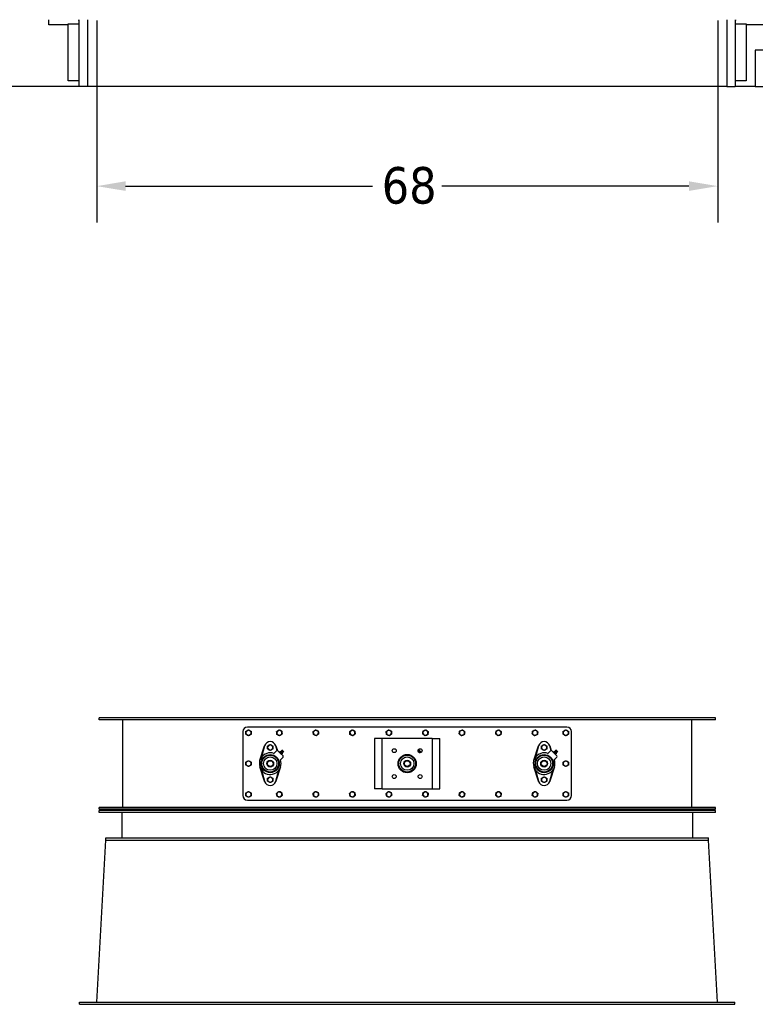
# Model space of a CAD drawing. Header units: inches. Extents: x 24 to 1128, y -69 to 748.
# Tile 584 of 656: x 474 to 555, y 444 to 552. Entities that reach past the tile are written whole.
import ezdxf

# ---------------------------------------------------------------- set-up
doc = ezdxf.new("R2010")
doc.units = ezdxf.units.IN
doc.header["$LTSCALE"] = 32
doc.header["$MEASUREMENT"] = 0
doc.layers.add('Dimension (ANSI)', color=7, linetype='Continuous', lineweight=25)
doc.layers.add('Visible (ANSI)', color=7, linetype='Continuous', lineweight=30)
doc.styles.add('Note Text (ANSI)', font='tahoma.ttf')
doc.dimstyles.new('SB Fraction-16 (ANSI)', dxfattribs={"dimscale": 32, "dimtxt": 0.125, "dimasz": 0.098425, "dimexe": 0.125, "dimexo": 0.0625, "dimgap": 0.031496, "dimtad": 0, "dimtih": 1, "dimtoh": 1, "dimdec": 4, "dimrnd": 1e-08, "dimzin": 0, "dimdsep": 46, "dimlunit": 5, "dimtxsty": 'Note Text (ANSI)', "dimcen": 0.09, "dimdle": 0.393701, "dimclrd": 256, "dimclre": 256, "dimclrt": 256, "dimadec": 0, "dimazin": 3, "dimtfac": 0.96, "dimtofl": 0, "dimtmove": 0, "dimatfit": 3, "dimfxl": 1, "dimfrac": 2, "dimtolj": 1, "dimtzin": 12, "dimlwd": -1, "dimlwe": -1, "dimarcsym": 0})

# ---------------------------------------------------------------- blocks, each defined once
blk = doc.blocks.new('*D20')
at = {"layer": 'Defpoints', "color": 0, "transparency": 16777216}
for p in [(482.66, 553.92), (550.66, 553.92), (550.66, 533.76)]:
    blk.add_point(p, dxfattribs=at)
at = {"layer": 'Dimension (ANSI)', "transparency": 16777216}
for p, q in [((482.66, 551.92), (482.66, 529.76)), ((550.66, 551.92), (550.66, 529.76)), ((485.81, 533.76), (512.86, 533.76)), ((547.51, 533.76), (520.45, 533.76))]:
    blk.add_line(p, q, dxfattribs=at)
for points in [[(485.81, 534.29), (485.81, 533.24), (482.66, 533.76)], [(547.51, 534.29), (547.51, 533.24), (550.66, 533.76)]]:
    blk.add_solid(points, dxfattribs=at)
at = {"layer": 'Dimension (ANSI)', "transparency": 16777216, "insert": (513.87, 535.85), "char_height": 4, "attachment_point": 1, "style": 'Note Text (ANSI)'}
blk.add_mtext('\\A1;68', dxfattribs=at)

msp = doc.modelspace()

# ---------------------------------------------------------------- linework, layer by layer
at = {"layer": 'Visible (ANSI)'}
for p, q in [((477.40563, 551.41853), (477.40563, 551.99853)), ((479.53063, 551.41853), (477.40563, 551.41853)), ((479.53063, 551.54353), (480.73563, 551.54353)), ((479.53063, 545.29353), (479.53063, 551.54353)), ((480.65563, 551.99853), (480.65563, 551.91853)), ((480.65563, 551.91853), (480.73563, 551.91853)), ((480.73563, 544.66853), (480.73563, 551.99853)), ((481.65563, 551.99853), (481.65563, 544.66853)), ((551.65563, 551.99853), (551.65563, 544.66853)), ((552.57563, 551.99853), (552.57563, 544.66853)), ((552.57563, 551.91853), (552.65563, 551.91853)), ((552.57563, 551.54353), (553.78063, 551.54353)), ((552.65563, 551.91853), (552.65563, 551.99853)), ((553.78063, 551.54353), (553.78063, 545.29353)), ((555.90563, 551.41853), (553.78063, 551.41853)), ((558.78063, 548.66853), (554.78063, 548.66853)), ((554.78063, 548.66853), (554.78063, 544.66853)), ((480.73563, 545.29353), (479.53063, 545.29353)), ((553.78063, 545.29353), (552.57563, 545.29353)), ((480.73563, 544.66853), (468.78063, 544.66853)), ((481.65563, 544.66853), (480.73563, 544.66853)), ((551.65563, 544.66853), (481.65563, 544.66853)), ((551.65563, 544.66853), (552.57563, 544.66853)), ((554.78063, 544.66853), (552.57563, 544.66853)), ((554.78063, 544.66853), (558.78063, 544.66853)), ((550.40563, 475.48367), (482.90563, 475.48367)), ((482.90563, 475.29617), (482.90563, 475.48367)), ((550.40563, 475.29617), (482.90563, 475.29617)), ((485.46813, 475.29617), (485.46813, 465.67117)), ((547.84313, 465.67117), (547.84313, 475.29617)), ((550.40563, 475.29617), (550.40563, 475.48367)), ((498.65563, 473.98367), (498.65563, 466.98367)), ((534.15563, 474.48367), (499.15563, 474.48367)), ((534.65563, 466.98367), (534.65563, 473.98367)), ((513.71813, 473.23367), (513.09313, 473.23367)), ((513.09313, 473.23367), (513.09313, 467.73367)), ((513.90563, 473.23367), (513.71813, 473.23367)), ((513.90563, 467.73367), (513.90563, 473.23367)), ((514.28063, 473.23367), (513.90563, 473.23367)), ((519.03063, 473.23367), (514.28063, 473.23367)), ((519.40563, 473.23367), (519.03063, 473.23367)), ((519.40563, 473.23367), (519.59313, 473.23367)), ((519.40563, 473.23367), (519.40563, 467.73367)), ((519.59313, 473.23367), (520.21813, 473.23367)), ((520.21813, 467.73367), (520.21813, 473.23367)), ((500.52653, 470.85148), (501.03541, 472.41363)), ((501.03541, 472.41363), (500.71114, 471.20346)), ((501.03541, 472.41363), (501.04651, 472.44772)), ((502.02454, 471.55969), (502.35322, 471.88836)), ((502.26475, 472.44772), (502.27586, 472.41363)), ((502.40905, 471.91654), (502.27586, 472.41363)), ((502.27586, 472.41363), (502.43774, 471.9167)), ((502.49464, 471.88836), (503.06033, 471.32268)), ((502.67368, 471.72673), (502.73979, 471.79284)), ((502.68005, 471.70296), (502.67368, 471.72673)), ((502.72993, 471.67048), (502.79604, 471.73659)), ((502.76357, 471.78647), (502.73979, 471.79284)), ((502.76357, 471.78647), (502.77662, 471.77342)), ((502.77662, 471.77342), (502.861, 471.68904)), ((502.84244, 471.55797), (502.90855, 471.62408)), ((502.85887, 471.83445), (503.00641, 471.6869)), ((502.861, 471.68904), (502.94538, 471.60466)), ((502.87492, 471.50809), (502.8987, 471.50171)), ((502.8987, 471.50171), (502.96481, 471.56783)), ((502.98317, 471.93964), (502.9128, 471.91868)), ((502.9128, 471.91868), (503.09064, 471.74084)), ((502.94538, 471.60466), (502.95844, 471.5916)), ((502.95844, 471.5916), (502.96481, 471.56783)), ((502.99099, 471.93766), (503.10962, 471.81902)), ((503.1116, 471.81121), (503.09064, 471.74084)), ((517.86903, 471.82429), (517.99625, 471.69706)), ((517.98317, 471.93964), (517.9128, 471.91868)), ((517.9128, 471.91868), (518.09064, 471.74084)), ((517.99099, 471.93766), (518.10962, 471.81902)), ((518.1116, 471.81121), (518.09064, 471.74084)), ((530.52653, 470.85148), (531.03541, 472.41363)), ((531.03541, 472.41363), (530.71114, 471.20346)), ((531.03541, 472.41363), (531.04651, 472.44772)), ((532.02454, 471.55969), (532.35322, 471.88836)), ((532.26475, 472.44772), (532.27586, 472.41363)), ((532.40905, 471.91654), (532.27586, 472.41363)), ((532.27586, 472.41363), (532.43774, 471.9167)), ((532.49464, 471.88836), (533.06033, 471.32268)), ((532.67368, 471.72673), (532.73979, 471.79284)), ((532.68005, 471.70296), (532.67368, 471.72673)), ((532.72993, 471.67048), (532.79604, 471.73659)), ((532.76357, 471.78647), (532.73979, 471.79284)), ((532.76357, 471.78647), (532.77662, 471.77342)), ((532.77662, 471.77342), (532.861, 471.68904)), ((532.84244, 471.55797), (532.90855, 471.62408)), ((532.85887, 471.83445), (533.00641, 471.6869)), ((532.861, 471.68904), (532.94538, 471.60466)), ((532.87492, 471.50809), (532.8987, 471.50171)), ((532.8987, 471.50171), (532.96481, 471.56783)), ((532.98317, 471.93964), (532.9128, 471.91868)), ((532.9128, 471.91868), (533.09064, 471.74084)), ((532.94538, 471.60466), (532.95844, 471.5916)), ((532.95844, 471.5916), (532.96481, 471.56783)), ((532.99099, 471.93766), (533.10962, 471.81902)), ((533.1116, 471.81121), (533.09064, 471.74084)), ((503.06033, 471.18126), (502.73165, 470.85258)), ((502.77142, 470.89235), (502.78474, 470.85148)), ((533.06033, 471.18126), (532.73165, 470.85258)), ((532.77142, 470.89235), (532.78474, 470.85148)), ((501.03541, 468.55371), (500.52653, 470.11586)), ((500.71114, 469.76388), (501.03541, 468.55371)), ((502.78474, 470.11586), (502.27586, 468.55371)), ((502.27586, 468.55371), (502.60012, 469.76388)), ((531.03541, 468.55371), (530.52653, 470.11586)), ((530.71114, 469.76388), (531.03541, 468.55371)), ((532.78474, 470.11586), (532.27586, 468.55371)), ((532.27586, 468.55371), (532.60012, 469.76388)), ((501.04651, 468.51962), (501.03541, 468.55371)), ((502.27586, 468.55371), (502.26475, 468.51962)), ((531.04651, 468.51962), (531.03541, 468.55371)), ((532.27586, 468.55371), (532.26475, 468.51962)), ((513.71813, 467.73367), (513.09313, 467.73367)), ((513.90563, 467.73367), (513.71813, 467.73367)), ((513.90563, 467.73367), (514.28063, 467.73367)), ((514.28063, 467.73367), (519.03063, 467.73367)), ((519.03063, 467.73367), (519.40563, 467.73367)), ((519.40563, 467.73367), (519.59313, 467.73367)), ((519.59313, 467.73367), (520.21813, 467.73367)), ((499.15563, 466.48367), (534.15563, 466.48367)), ((550.40563, 465.67117), (482.90563, 465.67117)), ((482.90563, 465.48367), (482.90563, 465.67117)), ((550.40563, 465.48367), (482.90563, 465.48367)), ((550.40563, 465.35867), (482.90563, 465.35867)), ((482.90563, 465.10867), (482.90563, 465.35867)), ((550.40563, 465.10867), (482.90563, 465.10867)), ((485.40563, 465.10867), (485.40563, 462.35867)), ((547.90563, 465.10867), (547.90563, 462.35867)), ((550.40563, 465.48367), (550.40563, 465.67117)), ((550.40563, 465.10867), (550.40563, 465.35867)), ((482.66952, 444.35867), (483.65563, 462.10867)), ((483.65563, 462.10867), (483.65563, 462.35867)), ((483.65563, 462.35867), (549.65563, 462.35867)), ((483.65563, 462.10867), (549.65563, 462.10867)), ((549.65563, 462.10867), (549.65563, 462.35867)), ((550.64174, 444.35867), (549.65563, 462.10867)), ((480.75563, 444.10867), (480.75563, 444.35867)), ((480.75563, 444.35867), (552.55563, 444.35867)), ((480.75563, 444.10867), (552.55563, 444.10867)), ((552.55563, 444.10867), (552.55563, 444.35867))]:
    msp.add_line(p, q, dxfattribs=at)
for centre, radius in [((501.65563, 470.48367), 0.99675), ((515.23763, 471.90167), 0.21875), ((516.65563, 470.48367), 1), ((516.65563, 470.48367), 0.99675), ((518.07363, 471.90167), 0.21875), ((531.65563, 470.48367), 0.99675), ((501.65563, 470.48367), 0.92175), ((501.65563, 470.48367), 0.73425), ((501.65563, 470.48367), 0.375), ((501.65563, 470.48367), 0.3125), ((516.65563, 470.48367), 0.92175), ((516.65563, 470.48367), 0.73425), ((516.65563, 470.48367), 0.375), ((516.65563, 470.48367), 0.3125), ((531.65563, 470.48367), 0.92175), ((531.65563, 470.48367), 0.73425), ((531.65563, 470.48367), 0.375), ((531.65563, 470.48367), 0.3125), ((515.23763, 469.06567), 0.21875), ((518.07363, 469.06567), 0.21875)]:
    msp.add_circle(centre, radius, dxfattribs=at)
for centre, radius, start, end in [((499.15563, 473.98367), 0.5, 90, 180), ((499.28063, 473.85867), 0.281, 120, 180), ((499.28063, 473.85867), 0.281, 180, 240), ((499.28063, 473.85867), 0.281, 60, 120), ((499.28063, 473.85867), 0.281, 0, 60), ((499.28063, 473.85867), 0.281, 300, 0), ((502.65563, 473.85867), 0.281, 126.2923397, 186.2923397), ((502.65563, 473.85867), 0.281, 186.2923397, 246.2923397), ((502.65563, 473.85867), 0.281, 66.2923397, 126.2923397), ((502.65563, 473.85867), 0.281, 6.2923397, 66.2923397), ((502.65563, 473.85867), 0.281, 306.2923397, 6.2923397), ((506.65563, 473.85867), 0.281, 126.2923397, 186.2923397), ((506.65563, 473.85867), 0.281, 186.2923397, 246.2923397), ((506.65563, 473.85867), 0.281, 66.2923397, 126.2923397), ((506.65563, 473.85867), 0.281, 6.2923397, 66.2923397), ((506.65563, 473.85867), 0.281, 306.2923397, 6.2923397), ((510.65563, 473.85867), 0.281, 126.2923397, 186.2923397), ((510.65563, 473.85867), 0.281, 186.2923397, 246.2923397), ((510.65563, 473.85867), 0.281, 66.2923397, 126.2923397), ((510.65563, 473.85867), 0.281, 6.2923397, 66.2923397), ((510.65563, 473.85867), 0.281, 306.2923397, 6.2923397), ((514.65563, 473.85867), 0.281, 126.2923397, 186.2923397), ((514.65563, 473.85867), 0.281, 186.2923397, 246.2923397), ((514.65563, 473.85867), 0.281, 66.2923397, 126.2923397), ((514.65563, 473.85867), 0.281, 6.2923397, 66.2923397), ((514.65563, 473.85867), 0.281, 306.2923397, 6.2923397), ((518.65563, 473.85867), 0.281, 170.8358207, 230.8358207), ((518.65563, 473.85867), 0.281, 110.8358207, 170.8358207), ((518.65563, 473.85867), 0.281, 230.8358207, 290.8358207), ((518.65563, 473.85867), 0.281, 50.8358207, 110.8358207), ((518.65563, 473.85867), 0.281, 290.8358207, 350.8358207), ((518.65563, 473.85867), 0.281, 350.8358207, 50.8358207), ((522.65563, 473.85867), 0.281, 170.8358207, 230.8358207), ((522.65563, 473.85867), 0.281, 110.8358207, 170.8358207), ((522.65563, 473.85867), 0.281, 230.8358207, 290.8358207), ((522.65563, 473.85867), 0.281, 50.8358207, 110.8358207), ((522.65563, 473.85867), 0.281, 290.8358207, 350.8358207), ((522.65563, 473.85867), 0.281, 350.8358207, 50.8358207), ((526.65563, 473.85867), 0.281, 170.8358207, 230.8358207), ((526.65563, 473.85867), 0.281, 110.8358207, 170.8358207), ((526.65563, 473.85867), 0.281, 230.8358207, 290.8358207), ((526.65563, 473.85867), 0.281, 50.8358207, 110.8358207), ((526.65563, 473.85867), 0.281, 290.8358207, 350.8358207), ((526.65563, 473.85867), 0.281, 350.8358207, 50.8358207), ((530.65563, 473.85867), 0.281, 170.8358207, 230.8358207), ((530.65563, 473.85867), 0.281, 110.8358207, 170.8358207), ((530.65563, 473.85867), 0.281, 230.8358207, 290.8358207), ((530.65563, 473.85867), 0.281, 50.8358207, 110.8358207), ((530.65563, 473.85867), 0.281, 290.8358207, 350.8358207), ((530.65563, 473.85867), 0.281, 350.8358207, 50.8358207), ((534.03063, 473.85867), 0.281, 120, 180), ((534.03063, 473.85867), 0.281, 180, 240), ((534.03063, 473.85867), 0.281, 60, 120), ((534.15563, 473.98367), 0.5, 0, 90), ((534.03063, 473.85867), 0.281, 0, 60), ((534.03063, 473.85867), 0.281, 300, 0), ((499.28063, 473.85867), 0.281, 240, 300), ((501.65563, 472.24929), 0.64063, 18.0432318, 161.9567682), ((502.65563, 473.85867), 0.281, 246.2923397, 306.2923397), ((506.65563, 473.85867), 0.281, 246.2923397, 306.2923397), ((510.65563, 473.85867), 0.281, 246.2923397, 306.2923397), ((514.65563, 473.85867), 0.281, 246.2923397, 306.2923397), ((531.65563, 472.24929), 0.64063, 18.0432318, 161.9567682), ((534.03063, 473.85867), 0.281, 240, 300), ((501.65563, 470.48367), 1.1875, 69.9010624, 20.0989376), ((501.65563, 472.24929), 0.28125, 120, 180), ((501.65563, 472.24929), 0.28125, 180, 240), ((501.65563, 472.24929), 0.28125, 60, 120), ((501.65563, 472.24929), 0.28125, 240, 300), ((501.65563, 472.24929), 0.28125, 0, 60), ((501.65563, 472.24929), 0.28125, 300, 0), ((502.42393, 471.81765), 0.1, 45, 135), ((502.70774, 472.016), 0.23622, 283.6687015, 309.7729981), ((502.98502, 471.81305), 0.12795, 124.3612907, 170.3745904), ((503.18797, 471.53578), 0.23622, 140.2270019, 166.3312985), ((502.98542, 471.93209), 0.00787, 45, 106.5871761), ((502.98502, 471.81305), 0.12795, 279.6254096, 325.6387093), ((503.10406, 471.81346), 0.00787, 343.4128239, 45), ((517.98502, 471.81305), 0.12795, 124.3612907, 164.4634537), ((517.98542, 471.93209), 0.00787, 45, 106.5871761), ((517.98502, 471.81305), 0.12795, 285.5365463, 325.6387093), ((518.10406, 471.81346), 0.00787, 343.4128239, 45), ((531.65563, 470.48367), 1.1875, 69.9010624, 20.0989376), ((531.65563, 472.24929), 0.28125, 120, 180), ((531.65563, 472.24929), 0.28125, 180, 240), ((531.65563, 472.24929), 0.28125, 60, 120), ((531.65563, 472.24929), 0.28125, 240, 300), ((531.65563, 472.24929), 0.28125, 0, 60), ((531.65563, 472.24929), 0.28125, 300, 0), ((532.42393, 471.81765), 0.1, 45, 135), ((532.70774, 472.016), 0.23622, 283.6687015, 309.7729981), ((532.98502, 471.81305), 0.12795, 124.3612907, 170.3745904), ((533.18797, 471.53578), 0.23622, 140.2270019, 166.3312985), ((532.98542, 471.93209), 0.00787, 45, 106.5871761), ((532.98502, 471.81305), 0.12795, 279.6254096, 325.6387093), ((533.10406, 471.81346), 0.00787, 343.4128239, 45), ((499.28063, 470.48367), 0.281, 120, 180), ((499.28063, 470.48367), 0.281, 180, 240), ((499.28063, 470.48367), 0.281, 60, 120), ((499.28063, 470.48367), 0.281, 0, 60), ((499.28063, 470.48367), 0.281, 300, 0), ((502.98962, 471.25197), 0.1, 315, 45), ((532.98962, 471.25197), 0.1, 315, 45), ((534.03063, 470.48367), 0.281, 120, 180), ((534.03063, 470.48367), 0.281, 180, 240), ((534.03063, 470.48367), 0.281, 60, 120), ((534.03063, 470.48367), 0.281, 0, 60), ((534.03063, 470.48367), 0.281, 300, 0), ((499.28063, 470.48367), 0.281, 240, 300), ((534.03063, 470.48367), 0.281, 240, 300), ((501.65563, 468.71804), 0.64063, 198.0432318, 341.9567682), ((501.65563, 468.71804), 0.28125, 120, 180), ((501.65563, 468.71804), 0.28125, 180, 240), ((501.65563, 468.71804), 0.28125, 60, 120), ((501.65563, 468.71804), 0.28125, 240, 300), ((501.65563, 468.71804), 0.28125, 0, 60), ((501.65563, 468.71804), 0.28125, 300, 0), ((531.65563, 468.71804), 0.64063, 198.0432318, 341.9567682), ((531.65563, 468.71804), 0.28125, 120, 180), ((531.65563, 468.71804), 0.28125, 180, 240), ((531.65563, 468.71804), 0.28125, 60, 120), ((531.65563, 468.71804), 0.28125, 240, 300), ((531.65563, 468.71804), 0.28125, 0, 60), ((531.65563, 468.71804), 0.28125, 300, 0), ((499.28063, 467.10867), 0.281, 120, 180), ((499.28063, 467.10867), 0.281, 60, 120), ((499.28063, 467.10867), 0.281, 0, 60), ((502.65563, 467.10867), 0.281, 133.3571703, 193.3571703), ((502.65563, 467.10867), 0.281, 73.3571703, 133.3571703), ((502.65563, 467.10867), 0.281, 13.3571703, 73.3571703), ((502.65563, 467.10867), 0.281, 313.3571703, 13.3571703), ((506.65563, 467.10867), 0.281, 133.3571703, 193.3571703), ((506.65563, 467.10867), 0.281, 73.3571703, 133.3571703), ((506.65563, 467.10867), 0.281, 13.3571703, 73.3571703), ((506.65563, 467.10867), 0.281, 313.3571703, 13.3571703), ((510.65563, 467.10867), 0.281, 133.3571703, 193.3571703), ((510.65563, 467.10867), 0.281, 73.3571703, 133.3571703), ((510.65563, 467.10867), 0.281, 13.3571703, 73.3571703), ((510.65563, 467.10867), 0.281, 313.3571703, 13.3571703), ((514.65563, 467.10867), 0.281, 133.3571703, 193.3571703), ((514.65563, 467.10867), 0.281, 73.3571703, 133.3571703), ((514.65563, 467.10867), 0.281, 13.3571703, 73.3571703), ((514.65563, 467.10867), 0.281, 313.3571703, 13.3571703), ((518.65563, 467.10867), 0.281, 168.4406544, 228.4406544), ((518.65563, 467.10867), 0.281, 108.4406544, 168.4406544), ((518.65563, 467.10867), 0.281, 48.4406544, 108.4406544), ((518.65563, 467.10867), 0.281, 348.4406544, 48.4406544), ((522.65563, 467.10867), 0.281, 168.4406544, 228.4406544), ((522.65563, 467.10867), 0.281, 108.4406544, 168.4406544), ((522.65563, 467.10867), 0.281, 48.4406544, 108.4406544), ((522.65563, 467.10867), 0.281, 348.4406544, 48.4406544), ((526.65563, 467.10867), 0.281, 168.4406544, 228.4406544), ((526.65563, 467.10867), 0.281, 108.4406544, 168.4406544), ((526.65563, 467.10867), 0.281, 48.4406544, 108.4406544), ((526.65563, 467.10867), 0.281, 348.4406544, 48.4406544), ((530.65563, 467.10867), 0.281, 168.4406544, 228.4406544), ((530.65563, 467.10867), 0.281, 108.4406544, 168.4406544), ((530.65563, 467.10867), 0.281, 48.4406544, 108.4406544), ((530.65563, 467.10867), 0.281, 348.4406544, 48.4406544), ((534.03063, 467.10867), 0.281, 120, 180), ((534.03063, 467.10867), 0.281, 60, 120), ((534.03063, 467.10867), 0.281, 0, 60), ((499.15563, 466.98367), 0.5, 180, 270), ((499.28063, 467.10867), 0.281, 180, 240), ((499.28063, 467.10867), 0.281, 240, 300), ((499.28063, 467.10867), 0.281, 300, 0), ((502.65563, 467.10867), 0.281, 193.3571703, 253.3571703), ((502.65563, 467.10867), 0.281, 253.3571703, 313.3571703), ((506.65563, 467.10867), 0.281, 193.3571703, 253.3571703), ((506.65563, 467.10867), 0.281, 253.3571703, 313.3571703), ((510.65563, 467.10867), 0.281, 193.3571703, 253.3571703), ((510.65563, 467.10867), 0.281, 253.3571703, 313.3571703), ((514.65563, 467.10867), 0.281, 193.3571703, 253.3571703), ((514.65563, 467.10867), 0.281, 253.3571703, 313.3571703), ((518.65563, 467.10867), 0.281, 228.4406544, 288.4406544), ((518.65563, 467.10867), 0.281, 288.4406544, 348.4406544), ((522.65563, 467.10867), 0.281, 228.4406544, 288.4406544), ((522.65563, 467.10867), 0.281, 288.4406544, 348.4406544), ((526.65563, 467.10867), 0.281, 228.4406544, 288.4406544), ((526.65563, 467.10867), 0.281, 288.4406544, 348.4406544), ((530.65563, 467.10867), 0.281, 228.4406544, 288.4406544), ((530.65563, 467.10867), 0.281, 288.4406544, 348.4406544), ((534.03063, 467.10867), 0.281, 180, 240), ((534.03063, 467.10867), 0.281, 240, 300), ((534.15563, 466.98367), 0.5, 270, 0), ((534.03063, 467.10867), 0.281, 300, 0)]:
    msp.add_arc(centre, radius, start, end, dxfattribs=at)
for points in [[(498.99963, 474.0209), (499.07493, 474.06438), (499.14013, 474.10202)], [(498.99963, 473.85867), (498.99963, 473.93396), (498.99963, 474.0209)], [(498.99963, 473.69643), (498.99963, 473.78338), (498.99963, 473.85867)], [(499.14013, 473.61532), (499.07493, 473.65296), (498.99963, 473.69643)], [(499.14013, 474.10202), (499.20534, 474.13967), (499.28063, 474.18314)], [(499.28063, 474.18314), (499.35593, 474.13967), (499.42113, 474.10202)], [(499.42113, 474.10202), (499.48634, 474.06438), (499.56163, 474.0209)], [(499.56163, 473.69643), (499.48634, 473.65296), (499.42113, 473.61532)], [(499.56163, 474.0209), (499.56163, 473.93396), (499.56163, 473.85867)], [(499.56163, 473.85867), (499.56163, 473.78338), (499.56163, 473.69643)], [(502.35854, 473.98913), (502.42862, 474.04059), (502.48931, 474.08516)], [(502.37633, 473.82787), (502.36807, 473.90271), (502.35854, 473.98913)], [(502.39411, 473.66661), (502.38458, 473.75303), (502.37633, 473.82787)], [(502.54265, 473.60138), (502.47371, 473.63166), (502.39411, 473.66661)], [(502.48931, 474.08516), (502.54999, 474.12972), (502.62007, 474.18119)], [(502.62007, 474.18119), (502.69967, 474.14623), (502.76861, 474.11596)], [(502.76861, 474.11596), (502.83755, 474.08568), (502.91716, 474.05073)], [(502.95272, 473.72821), (502.88265, 473.67675), (502.82196, 473.63218)], [(502.91716, 474.05073), (502.92669, 473.96431), (502.93494, 473.88947)], [(502.93494, 473.88947), (502.94319, 473.81463), (502.95272, 473.72821)], [(506.35854, 473.98913), (506.42862, 474.04059), (506.48931, 474.08516)], [(506.37633, 473.82787), (506.36807, 473.90271), (506.35854, 473.98913)], [(506.39411, 473.66661), (506.38458, 473.75303), (506.37633, 473.82787)], [(506.54265, 473.60138), (506.47371, 473.63166), (506.39411, 473.66661)], [(506.48931, 474.08516), (506.54999, 474.12972), (506.62007, 474.18119)], [(506.62007, 474.18119), (506.69967, 474.14623), (506.76861, 474.11596)], [(506.76861, 474.11596), (506.83755, 474.08568), (506.91716, 474.05073)], [(506.95272, 473.72821), (506.88265, 473.67675), (506.82196, 473.63218)], [(506.91716, 474.05073), (506.92669, 473.96431), (506.93494, 473.88947)], [(506.93494, 473.88947), (506.94319, 473.81463), (506.95272, 473.72821)], [(510.35854, 473.98913), (510.42862, 474.04059), (510.48931, 474.08516)], [(510.37633, 473.82787), (510.36807, 473.90271), (510.35854, 473.98913)], [(510.39411, 473.66661), (510.38458, 473.75303), (510.37633, 473.82787)], [(510.54265, 473.60138), (510.47371, 473.63166), (510.39411, 473.66661)], [(510.48931, 474.08516), (510.54999, 474.12972), (510.62007, 474.18119)], [(510.62007, 474.18119), (510.69967, 474.14623), (510.76861, 474.11596)], [(510.76861, 474.11596), (510.83755, 474.08568), (510.91716, 474.05073)], [(510.95272, 473.72821), (510.88265, 473.67675), (510.82196, 473.63218)], [(510.91716, 474.05073), (510.92669, 473.96431), (510.93494, 473.88947)], [(510.93494, 473.88947), (510.94319, 473.81463), (510.95272, 473.72821)], [(514.35854, 473.98913), (514.42862, 474.04059), (514.48931, 474.08516)], [(514.37633, 473.82787), (514.36807, 473.90271), (514.35854, 473.98913)], [(514.39411, 473.66661), (514.38458, 473.75303), (514.37633, 473.82787)], [(514.54265, 473.60138), (514.47371, 473.63166), (514.39411, 473.66661)], [(514.48931, 474.08516), (514.54999, 474.12972), (514.62007, 474.18119)], [(514.62007, 474.18119), (514.69967, 474.14623), (514.76861, 474.11596)], [(514.76861, 474.11596), (514.83755, 474.08568), (514.91716, 474.05073)], [(514.95272, 473.72821), (514.88265, 473.67675), (514.82196, 473.63218)], [(514.91716, 474.05073), (514.92669, 473.96431), (514.93494, 473.88947)], [(514.93494, 473.88947), (514.94319, 473.81463), (514.95272, 473.72821)], [(518.35238, 473.74326), (518.36623, 473.82909), (518.37822, 473.90342)], [(518.47817, 473.6408), (518.41979, 473.68835), (518.35238, 473.74326)], [(518.37822, 473.90342), (518.39021, 473.97776), (518.40406, 474.06359)], [(518.40406, 474.06359), (518.48531, 474.09451), (518.55568, 474.12129)], [(518.60396, 473.53834), (518.53655, 473.59325), (518.47817, 473.6408)], [(518.55568, 474.12129), (518.62605, 474.14807), (518.70731, 474.179)], [(518.70731, 474.179), (518.77472, 474.12409), (518.8331, 474.07654)], [(518.90721, 473.65375), (518.82595, 473.62283), (518.75558, 473.59605)], [(518.8331, 474.07654), (518.89148, 474.02899), (518.95888, 473.97408)], [(518.93305, 473.81392), (518.92105, 473.73958), (518.90721, 473.65375)], [(518.95888, 473.97408), (518.94504, 473.88825), (518.93305, 473.81392)], [(522.35238, 473.74326), (522.36623, 473.82909), (522.37822, 473.90342)], [(522.47817, 473.6408), (522.41979, 473.68835), (522.35238, 473.74326)], [(522.37822, 473.90342), (522.39021, 473.97776), (522.40406, 474.06359)], [(522.40406, 474.06359), (522.48531, 474.09451), (522.55568, 474.12129)], [(522.60396, 473.53834), (522.53655, 473.59325), (522.47817, 473.6408)], [(522.55568, 474.12129), (522.62605, 474.14807), (522.70731, 474.179)], [(522.70731, 474.179), (522.77472, 474.12409), (522.8331, 474.07654)], [(522.90721, 473.65375), (522.82595, 473.62283), (522.75558, 473.59605)], [(522.8331, 474.07654), (522.89148, 474.02899), (522.95888, 473.97408)], [(522.93305, 473.81392), (522.92105, 473.73958), (522.90721, 473.65375)], [(522.95888, 473.97408), (522.94504, 473.88825), (522.93305, 473.81392)], [(526.35238, 473.74326), (526.36623, 473.82909), (526.37822, 473.90342)], [(526.47817, 473.6408), (526.41979, 473.68835), (526.35238, 473.74326)], [(526.37822, 473.90342), (526.39021, 473.97776), (526.40406, 474.06359)], [(526.40406, 474.06359), (526.48531, 474.09451), (526.55568, 474.12129)], [(526.60396, 473.53834), (526.53655, 473.59325), (526.47817, 473.6408)], [(526.55568, 474.12129), (526.62605, 474.14807), (526.70731, 474.179)], [(526.70731, 474.179), (526.77472, 474.12409), (526.8331, 474.07654)], [(526.90721, 473.65375), (526.82595, 473.62283), (526.75558, 473.59605)], [(526.8331, 474.07654), (526.89148, 474.02899), (526.95888, 473.97408)], [(526.93305, 473.81392), (526.92105, 473.73958), (526.90721, 473.65375)], [(526.95888, 473.97408), (526.94504, 473.88825), (526.93305, 473.81392)], [(530.35238, 473.74326), (530.36623, 473.82909), (530.37822, 473.90342)], [(530.47817, 473.6408), (530.41979, 473.68835), (530.35238, 473.74326)], [(530.37822, 473.90342), (530.39021, 473.97776), (530.40406, 474.06359)], [(530.40406, 474.06359), (530.48531, 474.09451), (530.55568, 474.12129)], [(530.60396, 473.53834), (530.53655, 473.59325), (530.47817, 473.6408)], [(530.55568, 474.12129), (530.62605, 474.14807), (530.70731, 474.179)], [(530.70731, 474.179), (530.77472, 474.12409), (530.8331, 474.07654)], [(530.90721, 473.65375), (530.82595, 473.62283), (530.75558, 473.59605)], [(530.8331, 474.07654), (530.89148, 474.02899), (530.95888, 473.97408)], [(530.93305, 473.81392), (530.92105, 473.73958), (530.90721, 473.65375)], [(530.95888, 473.97408), (530.94504, 473.88825), (530.93305, 473.81392)], [(533.74963, 474.0209), (533.82493, 474.06438), (533.89013, 474.10202)], [(533.74963, 473.85867), (533.74963, 473.93396), (533.74963, 474.0209)], [(533.74963, 473.69643), (533.74963, 473.78338), (533.74963, 473.85867)], [(533.89013, 473.61532), (533.82493, 473.65296), (533.74963, 473.69643)], [(533.89013, 474.10202), (533.95534, 474.13967), (534.03063, 474.18314)], [(534.03063, 474.18314), (534.10593, 474.13967), (534.17113, 474.10202)], [(534.17113, 474.10202), (534.23634, 474.06438), (534.31163, 474.0209)], [(534.31163, 473.69643), (534.23634, 473.65296), (534.17113, 473.61532)], [(534.31163, 474.0209), (534.31163, 473.93396), (534.31163, 473.85867)], [(534.31163, 473.85867), (534.31163, 473.78338), (534.31163, 473.69643)], [(499.28063, 473.5342), (499.20534, 473.57767), (499.14013, 473.61532)], [(499.42113, 473.61532), (499.35593, 473.57767), (499.28063, 473.5342)], [(501.51501, 472.49286), (501.58027, 472.53054), (501.65563, 472.57405)], [(501.65563, 472.57405), (501.73099, 472.53054), (501.79626, 472.49286)], [(502.6912, 473.53615), (502.61159, 473.57111), (502.54265, 473.60138)], [(502.82196, 473.63218), (502.76127, 473.58761), (502.6912, 473.53615)], [(506.6912, 473.53615), (506.61159, 473.57111), (506.54265, 473.60138)], [(506.82196, 473.63218), (506.76127, 473.58761), (506.6912, 473.53615)], [(510.6912, 473.53615), (510.61159, 473.57111), (510.54265, 473.60138)], [(510.82196, 473.63218), (510.76127, 473.58761), (510.6912, 473.53615)], [(514.6912, 473.53615), (514.61159, 473.57111), (514.54265, 473.60138)], [(514.82196, 473.63218), (514.76127, 473.58761), (514.6912, 473.53615)], [(518.75558, 473.59605), (518.68521, 473.56926), (518.60396, 473.53834)], [(522.75558, 473.59605), (522.68521, 473.56926), (522.60396, 473.53834)], [(526.75558, 473.59605), (526.68521, 473.56926), (526.60396, 473.53834)], [(530.75558, 473.59605), (530.68521, 473.56926), (530.60396, 473.53834)], [(531.51501, 472.49286), (531.58027, 472.53054), (531.65563, 472.57405)], [(531.65563, 472.57405), (531.73099, 472.53054), (531.79626, 472.49286)], [(534.03063, 473.5342), (533.95534, 473.57767), (533.89013, 473.61532)], [(534.17113, 473.61532), (534.10593, 473.57767), (534.03063, 473.5342)], [(501.37438, 472.41167), (501.44974, 472.45518), (501.51501, 472.49286)], [(501.37438, 472.24929), (501.37438, 472.32466), (501.37438, 472.41167)], [(501.37438, 472.08691), (501.37438, 472.17393), (501.37438, 472.24929)], [(501.51501, 472.00572), (501.44974, 472.04341), (501.37438, 472.08691)], [(501.65563, 471.92453), (501.58027, 471.96804), (501.51501, 472.00572)], [(501.79626, 472.00572), (501.73099, 471.96804), (501.65563, 471.92453)], [(501.79626, 472.49286), (501.86152, 472.45518), (501.93688, 472.41167)], [(501.93688, 472.08691), (501.86152, 472.04341), (501.79626, 472.00572)], [(501.93688, 472.41167), (501.93688, 472.32466), (501.93688, 472.24929)], [(501.93688, 472.24929), (501.93688, 472.17393), (501.93688, 472.08691)], [(502.67368, 471.72673), (502.68005, 471.70296), (502.6931, 471.6899)], [(502.6931, 471.6899), (502.70616, 471.67685), (502.72993, 471.67048)], [(502.72993, 471.67048), (502.75138, 471.63163), (502.77748, 471.60552)], [(502.77662, 471.77342), (502.76357, 471.78647), (502.73979, 471.79284)], [(502.79604, 471.73659), (502.78967, 471.76037), (502.77662, 471.77342)], [(502.77748, 471.60552), (502.80359, 471.57941), (502.84244, 471.55797)], [(502.861, 471.68904), (502.83489, 471.71515), (502.79604, 471.73659)], [(502.84244, 471.55797), (502.84881, 471.53419), (502.86187, 471.52114)], [(502.90855, 471.62408), (502.88711, 471.66293), (502.861, 471.68904)], [(502.86187, 471.52114), (502.87492, 471.50809), (502.8987, 471.50171)], [(502.94538, 471.60466), (502.93233, 471.61771), (502.90855, 471.62408)], [(502.96481, 471.56783), (502.95844, 471.5916), (502.94538, 471.60466)], [(531.37438, 472.41167), (531.44974, 472.45518), (531.51501, 472.49286)], [(531.37438, 472.24929), (531.37438, 472.32466), (531.37438, 472.41167)], [(531.37438, 472.08691), (531.37438, 472.17393), (531.37438, 472.24929)], [(531.51501, 472.00572), (531.44974, 472.04341), (531.37438, 472.08691)], [(531.65563, 471.92453), (531.58027, 471.96804), (531.51501, 472.00572)], [(531.79626, 472.00572), (531.73099, 471.96804), (531.65563, 471.92453)], [(531.79626, 472.49286), (531.86152, 472.45518), (531.93688, 472.41167)], [(531.93688, 472.08691), (531.86152, 472.04341), (531.79626, 472.00572)], [(531.93688, 472.41167), (531.93688, 472.32466), (531.93688, 472.24929)], [(531.93688, 472.24929), (531.93688, 472.17393), (531.93688, 472.08691)], [(532.67368, 471.72673), (532.68005, 471.70296), (532.6931, 471.6899)], [(532.6931, 471.6899), (532.70616, 471.67685), (532.72993, 471.67048)], [(532.72993, 471.67048), (532.75138, 471.63163), (532.77748, 471.60552)], [(532.77662, 471.77342), (532.76357, 471.78647), (532.73979, 471.79284)], [(532.79604, 471.73659), (532.78967, 471.76037), (532.77662, 471.77342)], [(532.77748, 471.60552), (532.80359, 471.57941), (532.84244, 471.55797)], [(532.861, 471.68904), (532.83489, 471.71515), (532.79604, 471.73659)], [(532.84244, 471.55797), (532.84881, 471.53419), (532.86187, 471.52114)], [(532.90855, 471.62408), (532.88711, 471.66293), (532.861, 471.68904)], [(532.86187, 471.52114), (532.87492, 471.50809), (532.8987, 471.50171)], [(532.94538, 471.60466), (532.93233, 471.61771), (532.90855, 471.62408)], [(532.96481, 471.56783), (532.95844, 471.5916), (532.94538, 471.60466)], [(498.99963, 470.6459), (499.07493, 470.68938), (499.14013, 470.72702)], [(498.99963, 470.48367), (498.99963, 470.55896), (498.99963, 470.6459)], [(498.99963, 470.32143), (498.99963, 470.40838), (498.99963, 470.48367)], [(499.14013, 470.72702), (499.20534, 470.76467), (499.28063, 470.80814)], [(499.28063, 470.80814), (499.35593, 470.76467), (499.42113, 470.72702)], [(499.42113, 470.72702), (499.48634, 470.68938), (499.56163, 470.6459)], [(499.56163, 470.6459), (499.56163, 470.55896), (499.56163, 470.48367)], [(499.56163, 470.48367), (499.56163, 470.40838), (499.56163, 470.32143)], [(533.74963, 470.6459), (533.82493, 470.68938), (533.89013, 470.72702)], [(533.74963, 470.48367), (533.74963, 470.55896), (533.74963, 470.6459)], [(533.74963, 470.32143), (533.74963, 470.40838), (533.74963, 470.48367)], [(533.89013, 470.72702), (533.95534, 470.76467), (534.03063, 470.80814)], [(534.03063, 470.80814), (534.10593, 470.76467), (534.17113, 470.72702)], [(534.17113, 470.72702), (534.23634, 470.68938), (534.31163, 470.6459)], [(534.31163, 470.6459), (534.31163, 470.55896), (534.31163, 470.48367)], [(534.31163, 470.48367), (534.31163, 470.40838), (534.31163, 470.32143)], [(499.14013, 470.24032), (499.07493, 470.27796), (498.99963, 470.32143)], [(499.28063, 470.1592), (499.20534, 470.20267), (499.14013, 470.24032)], [(499.42113, 470.24032), (499.35593, 470.20267), (499.28063, 470.1592)], [(499.56163, 470.32143), (499.48634, 470.27796), (499.42113, 470.24032)], [(533.89013, 470.24032), (533.82493, 470.27796), (533.74963, 470.32143)], [(534.03063, 470.1592), (533.95534, 470.20267), (533.89013, 470.24032)], [(534.17113, 470.24032), (534.10593, 470.20267), (534.03063, 470.1592)], [(534.31163, 470.32143), (534.23634, 470.27796), (534.17113, 470.24032)], [(501.37438, 468.88042), (501.44974, 468.92393), (501.51501, 468.96161)], [(501.37438, 468.71804), (501.37438, 468.79341), (501.37438, 468.88042)], [(501.37438, 468.55566), (501.37438, 468.64268), (501.37438, 468.71804)], [(501.51501, 468.47447), (501.44974, 468.51216), (501.37438, 468.55566)], [(501.51501, 468.96161), (501.58027, 468.99929), (501.65563, 469.0428)], [(501.65563, 468.39328), (501.58027, 468.43679), (501.51501, 468.47447)], [(501.65563, 469.0428), (501.73099, 468.99929), (501.79626, 468.96161)], [(501.79626, 468.47447), (501.73099, 468.43679), (501.65563, 468.39328)], [(501.79626, 468.96161), (501.86152, 468.92393), (501.93688, 468.88042)], [(501.93688, 468.55566), (501.86152, 468.51216), (501.79626, 468.47447)], [(501.93688, 468.88042), (501.93688, 468.79341), (501.93688, 468.71804)], [(501.93688, 468.71804), (501.93688, 468.64268), (501.93688, 468.55566)], [(531.37438, 468.88042), (531.44974, 468.92393), (531.51501, 468.96161)], [(531.37438, 468.71804), (531.37438, 468.79341), (531.37438, 468.88042)], [(531.37438, 468.55566), (531.37438, 468.64268), (531.37438, 468.71804)], [(531.51501, 468.47447), (531.44974, 468.51216), (531.37438, 468.55566)], [(531.51501, 468.96161), (531.58027, 468.99929), (531.65563, 469.0428)], [(531.65563, 468.39328), (531.58027, 468.43679), (531.51501, 468.47447)], [(531.65563, 469.0428), (531.73099, 468.99929), (531.79626, 468.96161)], [(531.79626, 468.47447), (531.73099, 468.43679), (531.65563, 468.39328)], [(531.79626, 468.96161), (531.86152, 468.92393), (531.93688, 468.88042)], [(531.93688, 468.55566), (531.86152, 468.51216), (531.79626, 468.47447)], [(531.93688, 468.88042), (531.93688, 468.79341), (531.93688, 468.71804)], [(531.93688, 468.71804), (531.93688, 468.64268), (531.93688, 468.55566)], [(498.99963, 467.2709), (499.07493, 467.31438), (499.14013, 467.35202)], [(498.99963, 467.10867), (498.99963, 467.18396), (498.99963, 467.2709)], [(499.14013, 467.35202), (499.20534, 467.38967), (499.28063, 467.43314)], [(499.28063, 467.43314), (499.35593, 467.38967), (499.42113, 467.35202)], [(499.42113, 467.35202), (499.48634, 467.31438), (499.56163, 467.2709)], [(499.56163, 467.2709), (499.56163, 467.18396), (499.56163, 467.10867)], [(502.34475, 467.2016), (502.40797, 467.26129), (502.46271, 467.31298)], [(502.38223, 467.04375), (502.36484, 467.11701), (502.34475, 467.2016)], [(502.46271, 467.31298), (502.51746, 467.36467), (502.58067, 467.42436)], [(502.58067, 467.42436), (502.66397, 467.39946), (502.73611, 467.3779)], [(502.73611, 467.3779), (502.80825, 467.35633), (502.89155, 467.33143)], [(502.89155, 467.33143), (502.91164, 467.24684), (502.92903, 467.17359)], [(502.92903, 467.17359), (502.94643, 467.10033), (502.96651, 467.01574)], [(506.34475, 467.2016), (506.40797, 467.26129), (506.46271, 467.31298)], [(506.38223, 467.04375), (506.36484, 467.11701), (506.34475, 467.2016)], [(506.46271, 467.31298), (506.51746, 467.36467), (506.58067, 467.42436)], [(506.58067, 467.42436), (506.66397, 467.39946), (506.73611, 467.3779)], [(506.73611, 467.3779), (506.80825, 467.35633), (506.89155, 467.33143)], [(506.89155, 467.33143), (506.91164, 467.24684), (506.92903, 467.17359)], [(506.92903, 467.17359), (506.94643, 467.10033), (506.96651, 467.01574)], [(510.34475, 467.2016), (510.40797, 467.26129), (510.46271, 467.31298)], [(510.38223, 467.04375), (510.36484, 467.11701), (510.34475, 467.2016)], [(510.46271, 467.31298), (510.51746, 467.36467), (510.58067, 467.42436)], [(510.58067, 467.42436), (510.66397, 467.39946), (510.73611, 467.3779)], [(510.73611, 467.3779), (510.80825, 467.35633), (510.89155, 467.33143)], [(510.89155, 467.33143), (510.91164, 467.24684), (510.92903, 467.17359)], [(510.92903, 467.17359), (510.94643, 467.10033), (510.96651, 467.01574)], [(514.34475, 467.2016), (514.40797, 467.26129), (514.46271, 467.31298)], [(514.38223, 467.04375), (514.36484, 467.11701), (514.34475, 467.2016)], [(514.46271, 467.31298), (514.51746, 467.36467), (514.58067, 467.42436)], [(514.58067, 467.42436), (514.66397, 467.39946), (514.73611, 467.3779)], [(514.73611, 467.3779), (514.80825, 467.35633), (514.89155, 467.33143)], [(514.89155, 467.33143), (514.91164, 467.24684), (514.92903, 467.17359)], [(514.92903, 467.17359), (514.94643, 467.10033), (514.96651, 467.01574)], [(518.34782, 467.00603), (518.36524, 467.09121), (518.38033, 467.16498)], [(518.38033, 467.16498), (518.39542, 467.23874), (518.41284, 467.32392)], [(518.41284, 467.32392), (518.49532, 467.35142), (518.56675, 467.37524)], [(518.56675, 467.37524), (518.63817, 467.39906), (518.72065, 467.42656)], [(518.72065, 467.42656), (518.78571, 467.36888), (518.84205, 467.31893)], [(518.84205, 467.31893), (518.89839, 467.26898), (518.96344, 467.21131)], [(518.96344, 467.21131), (518.94602, 467.12613), (518.93093, 467.05236)], [(522.34782, 467.00603), (522.36524, 467.09121), (522.38033, 467.16498)], [(522.38033, 467.16498), (522.39542, 467.23874), (522.41284, 467.32392)], [(522.41284, 467.32392), (522.49532, 467.35142), (522.56675, 467.37524)], [(522.56675, 467.37524), (522.63817, 467.39906), (522.72065, 467.42656)], [(522.72065, 467.42656), (522.78571, 467.36888), (522.84205, 467.31893)], [(522.84205, 467.31893), (522.89839, 467.26898), (522.96344, 467.21131)], [(522.96344, 467.21131), (522.94602, 467.12613), (522.93093, 467.05236)], [(526.34782, 467.00603), (526.36524, 467.09121), (526.38033, 467.16498)], [(526.38033, 467.16498), (526.39542, 467.23874), (526.41284, 467.32392)], [(526.41284, 467.32392), (526.49532, 467.35142), (526.56675, 467.37524)], [(526.56675, 467.37524), (526.63817, 467.39906), (526.72065, 467.42656)], [(526.72065, 467.42656), (526.78571, 467.36888), (526.84205, 467.31893)], [(526.84205, 467.31893), (526.89839, 467.26898), (526.96344, 467.21131)], [(526.96344, 467.21131), (526.94602, 467.12613), (526.93093, 467.05236)], [(530.34782, 467.00603), (530.36524, 467.09121), (530.38033, 467.16498)], [(530.38033, 467.16498), (530.39542, 467.23874), (530.41284, 467.32392)], [(530.41284, 467.32392), (530.49532, 467.35142), (530.56675, 467.37524)], [(530.56675, 467.37524), (530.63817, 467.39906), (530.72065, 467.42656)], [(530.72065, 467.42656), (530.78571, 467.36888), (530.84205, 467.31893)], [(530.84205, 467.31893), (530.89839, 467.26898), (530.96344, 467.21131)], [(530.96344, 467.21131), (530.94602, 467.12613), (530.93093, 467.05236)], [(533.74963, 467.2709), (533.82493, 467.31438), (533.89013, 467.35202)], [(533.74963, 467.10867), (533.74963, 467.18396), (533.74963, 467.2709)], [(533.89013, 467.35202), (533.95534, 467.38967), (534.03063, 467.43314)], [(534.03063, 467.43314), (534.10593, 467.38967), (534.17113, 467.35202)], [(534.17113, 467.35202), (534.23634, 467.31438), (534.31163, 467.2709)], [(534.31163, 467.2709), (534.31163, 467.18396), (534.31163, 467.10867)], [(498.99963, 466.94643), (498.99963, 467.03338), (498.99963, 467.10867)], [(499.14013, 466.86532), (499.07493, 466.90296), (498.99963, 466.94643)], [(499.28063, 466.7842), (499.20534, 466.82767), (499.14013, 466.86532)], [(499.42113, 466.86532), (499.35593, 466.82767), (499.28063, 466.7842)], [(499.56163, 466.94643), (499.48634, 466.90296), (499.42113, 466.86532)], [(499.56163, 467.10867), (499.56163, 467.03338), (499.56163, 466.94643)], [(502.41971, 466.88591), (502.39963, 466.9705), (502.38223, 467.04375)], [(502.57515, 466.83944), (502.50301, 466.86101), (502.41971, 466.88591)], [(502.73059, 466.79298), (502.64729, 466.81788), (502.57515, 466.83944)], [(502.84855, 466.90436), (502.79381, 466.85267), (502.73059, 466.79298)], [(502.96651, 467.01574), (502.9033, 466.95605), (502.84855, 466.90436)], [(506.41971, 466.88591), (506.39963, 466.9705), (506.38223, 467.04375)], [(506.57515, 466.83944), (506.50301, 466.86101), (506.41971, 466.88591)], [(506.73059, 466.79298), (506.64729, 466.81788), (506.57515, 466.83944)], [(506.84855, 466.90436), (506.79381, 466.85267), (506.73059, 466.79298)], [(506.96651, 467.01574), (506.9033, 466.95605), (506.84855, 466.90436)], [(510.41971, 466.88591), (510.39963, 466.9705), (510.38223, 467.04375)], [(510.57515, 466.83944), (510.50301, 466.86101), (510.41971, 466.88591)], [(510.73059, 466.79298), (510.64729, 466.81788), (510.57515, 466.83944)], [(510.84855, 466.90436), (510.79381, 466.85267), (510.73059, 466.79298)], [(510.96651, 467.01574), (510.9033, 466.95605), (510.84855, 466.90436)], [(514.41971, 466.88591), (514.39963, 466.9705), (514.38223, 467.04375)], [(514.57515, 466.83944), (514.50301, 466.86101), (514.41971, 466.88591)], [(514.73059, 466.79298), (514.64729, 466.81788), (514.57515, 466.83944)], [(514.84855, 466.90436), (514.79381, 466.85267), (514.73059, 466.79298)], [(514.96651, 467.01574), (514.9033, 466.95605), (514.84855, 466.90436)], [(518.46922, 466.89841), (518.41288, 466.94836), (518.34782, 467.00603)], [(518.59061, 466.79078), (518.52556, 466.84846), (518.46922, 466.89841)], [(518.74452, 466.8421), (518.67309, 466.81828), (518.59061, 466.79078)], [(518.89842, 466.89342), (518.81595, 466.86592), (518.74452, 466.8421)], [(518.93093, 467.05236), (518.91585, 466.9786), (518.89842, 466.89342)], [(522.46922, 466.89841), (522.41288, 466.94836), (522.34782, 467.00603)], [(522.59061, 466.79078), (522.52556, 466.84846), (522.46922, 466.89841)], [(522.74452, 466.8421), (522.67309, 466.81828), (522.59061, 466.79078)], [(522.89842, 466.89342), (522.81595, 466.86592), (522.74452, 466.8421)], [(522.93093, 467.05236), (522.91585, 466.9786), (522.89842, 466.89342)], [(526.46922, 466.89841), (526.41288, 466.94836), (526.34782, 467.00603)], [(526.59061, 466.79078), (526.52556, 466.84846), (526.46922, 466.89841)], [(526.74452, 466.8421), (526.67309, 466.81828), (526.59061, 466.79078)], [(526.89842, 466.89342), (526.81595, 466.86592), (526.74452, 466.8421)], [(526.93093, 467.05236), (526.91585, 466.9786), (526.89842, 466.89342)], [(530.46922, 466.89841), (530.41288, 466.94836), (530.34782, 467.00603)], [(530.59061, 466.79078), (530.52556, 466.84846), (530.46922, 466.89841)], [(530.74452, 466.8421), (530.67309, 466.81828), (530.59061, 466.79078)], [(530.89842, 466.89342), (530.81595, 466.86592), (530.74452, 466.8421)], [(530.93093, 467.05236), (530.91585, 466.9786), (530.89842, 466.89342)], [(533.74963, 466.94643), (533.74963, 467.03338), (533.74963, 467.10867)], [(533.89013, 466.86532), (533.82493, 466.90296), (533.74963, 466.94643)], [(534.03063, 466.7842), (533.95534, 466.82767), (533.89013, 466.86532)], [(534.17113, 466.86532), (534.10593, 466.82767), (534.03063, 466.7842)], [(534.31163, 466.94643), (534.23634, 466.90296), (534.17113, 466.86532)], [(534.31163, 467.10867), (534.31163, 467.03338), (534.31163, 466.94643)]]:
    msp.add_rational_spline(points, [1, 1.0379548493, 1], degree=2, dxfattribs=at)

# ---------------------------------------------------------------- dimensions: what is measured, and where the dimension line sits
at = {"layer": 'Dimension (ANSI)'}
dim = msp.add_linear_dim(base=(550.65563, 533.76105), p1=(482.65563, 553.91853), p2=(550.65563, 553.91853), angle=180, dimstyle='SB Fraction-16 (ANSI)', override={"dimgap": 0.031496, "dimtih": 0, "dimtoh": 0, "dimdec": 4, "dimtol": 0, "dimlim": 0, "dimtp": 0, "dimtm": 0, "dimtdec": 2, "dimatfit": 1}, dxfattribs=at)
dim.commit()
dim.dimension.update_dxf_attribs({"geometry": '*D20', "text_midpoint": (516.65563, 533.76105), "dimtype": 160})

doc.saveas('drawing.dxf')
